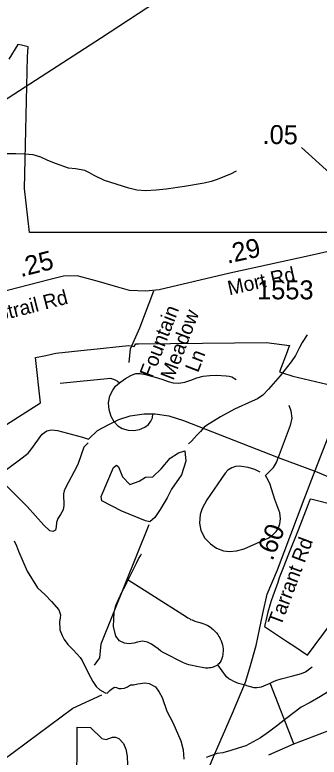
# Model space of a CAD drawing. Extents: x 1662474 to 1856135, y 779280 to 917889.
# Drawn here: x 1719185 to 1721190, y 834427 to 839326 of the extents above; entities that cross this region are included whole.
import ezdxf

# ---------------------------------------------------------------- set-up
doc = ezdxf.new("R2010")
doc.units = 0
for name, color, linetype in [('Exist Boundary Political City Limit New Hole', 7, 'Continuous'), ('Exist Hydrographic Creek Single Shore', 7, 'Continuous'), ('Exist Hydrographic Misc Water Feature', 7, 'Continuous'), ('Exist Hydrographic Pond Under 1500 Sq Ft', 7, 'Continuous'), ('Exist Road Non-System Type 51', 7, 'Continuous'), ('Exist Road Non-System Type 51 Label', 7, 'Continuous'), ('Exist Road Secondary Mileage Hundredths English Label', 7, 'Continuous'), ('Exist Road Secondary Mileage Tenths English Label', 7, 'Continuous'), ('Exist Road Secondary Type 51 Attributed', 7, 'Continuous'), ('Exist Road Secondary Type 51 Label', 7, 'Continuous'), ('Exist Road Secondary Type 51 Number Label', 7, 'Continuous'), ('Exist Utilities Electrical Transmission Line', 7, 'Continuous'), ('Map Preparation Boundary City Limit Buffer Line', 7, 'Continuous')]:
    doc.layers.add(name, color=color, linetype=linetype)

msp = doc.modelspace()

# ---------------------------------------------------------------- linework, layer by layer
at = {"layer": 'Exist Boundary Political City Limit New Hole'}
for points in [[(1721245.8, 837890.1), (1721152.5, 837890.1), (1720877.2, 837890.2), (1720492.2, 837890.2), (1720240.9, 837890.2), (1720160.9, 837890.2), (1720005.2, 837890.4), (1720000, 837890.4), (1719861, 837890.4), (1719851.8, 837890.4), (1719710.4, 837890.4), (1719693.4, 837890.4), (1719472.9, 837890.5), (1719457.8, 837890.5), (1719281.2, 837890.5), (1719247.8, 838179.4), (1719252.4, 838371.8), (1719268.8, 839049.4), (1719272, 839114.2), (1719228.9, 839124.7), (1719203.8, 839130.9), (1719144.1, 839033.9)], [(1719030.8, 836560.2), (1719352.6, 836765.4), (1719321.5, 837065), (1719387.9, 837078.7), (1719455.1, 837092.2), (1719661.6, 837114.2), (1719686, 837116.8), (1719934.1, 837143.9), (1719961.5, 837138.7), (1719971.9, 837136.7), (1719981.9, 837154.2), (1720000, 837154.2), (1720842.5, 837163), (1720995, 837142.9), (1720987.1, 837122.8), (1720979.4, 837102.8), (1720928.1, 836971), (1720948.6, 836964), (1721016.4, 836940.9), (1721353.5, 836862.9)], [(1720829.4, 835290.5), (1720980.9, 835189.2), (1721029.1, 835157), (1721113.8, 835100.4), (1721272, 835313.8), (1721352.5, 835422.9), (1721423, 835521.6), (1721446.4, 835601.5), (1721568.5, 836019.8), (1721143.6, 836127.2), (1721132.1, 836130.2), (1721130.1, 836125.1), (1721116.2, 836090.8), (1721051.5, 835925.8), (1720989.5, 835767.4), (1720953.1, 835676.2), (1720927.9, 835610.2), (1720917.4, 835580.9), (1720885.4, 835490.7), (1720874.4, 835458.2), (1720867.6, 835437.1), (1720851.9, 835383.2), (1720844.8, 835356.1), (1720829.4, 835290.5)]]:
    msp.add_lwpolyline(points, dxfattribs=at)
at = {"layer": 'Exist Hydrographic Creek Single Shore'}
msp.add_lwpolyline([(1719180.8, 835853.9), (1719194.9, 835821.6), (1719209.4, 835786.7), (1719266.8, 835654.7), (1719334.8, 835545.5), (1719384.1, 835498), (1719426.1, 835455.4), (1719475.5, 835399.6), (1719486.5, 835365.9), (1719482.5, 835344.2), (1719478.9, 835322.1), (1719481.5, 835268.1), (1719495.6, 835229.5), (1719509, 835204.3), (1719533.8, 835170.7), (1719565.8, 835138.4), (1719596.2, 835107.2), (1719614.9, 835083.8), (1719628.5, 835064.4), (1719667.4, 834982.8), (1719698.5, 834925.6), (1719721.6, 834894.1), (1719743.8, 834871.8), (1719778.9, 834850.8), (1719792.2, 834849.7), (1719802.8, 834858.1), (1719811.6, 834866.2), (1719823.8, 834879.1), (1719841.1, 834889.3), (1719854.5, 834886.7), (1719869.4, 834879.4), (1719884.6, 834879.9), (1719907.8, 834883.3), (1719926.1, 834890.4), (1719947.1, 834904.3), (1719966.2, 834904.6), (1719994.6, 834910.6), (1720040.5, 834916.9), (1720070.2, 834913.5), (1720110.9, 834892.2), (1720134.8, 834856.2), (1720155.2, 834820.1), (1720186.8, 834730.6), (1720225.9, 834654.9), (1720279.6, 834535), (1720293.2, 834474.9), (1720297.8, 834414.8)], dxfattribs=at)
at = {"layer": 'Exist Hydrographic Misc Water Feature'}
for points in [[(1720644.3, 838295.2), (1720606, 838273.8), (1720511.9, 838238), (1720477.6, 838225.6), (1720433.5, 838215.8), (1720303.5, 838193), (1720181.3, 838174.9), (1720115.1, 838169.8), (1720049, 838165.3), (1719989, 838169.8), (1719936.9, 838182.4), (1719775, 838233.3), (1719707.1, 838265), (1719677.2, 838283.7), (1719645, 838299.2), (1719585.1, 838309.4), (1719537.1, 838313.7), (1719453.2, 838344.1), (1719403, 838364.8), (1719355.3, 838387.1), (1719305.1, 838402.9), (1719249, 838407.3), (1719191.1, 838407.6), (1719036.9, 838408.3)], [(1721112, 837214.8), (1721077.8, 837162.9), (1721061.6, 837130.4), (1721035.4, 837078.5), (1721005.2, 837036.4), (1720932.4, 836942.7), (1720856.1, 836855.6), (1720819.8, 836815.3), (1720783.8, 836791.5), (1720749.5, 836777.4), (1720633.2, 836724), (1720541, 836672.5), (1720448.7, 836616.9), (1720432.5, 836604.9), (1720408.5, 836576.7), (1720384.3, 836551), (1720348, 836513.1), (1720329.8, 836494.6)], [(1719710.3, 835034.3), (1719744.3, 835082.8), (1719753.3, 835174.5), (1720069.4, 835962.4)], [(1721576.1, 835333.5), (1721562.5, 835296.9), (1721554.8, 835267.5), (1721548.4, 835227.4), (1721538.6, 835165.2), (1721516, 835069.7), (1721493.6, 835025.8), (1721423.3, 834967.4), (1721389.3, 834943.4), (1721198.4, 834828.3), (1721132.1, 834788.6), (1721072.1, 834757), (1720971.6, 834681.1), (1720909.5, 834631.5), (1720857.2, 834591.6), (1720802.8, 834555.7), (1720754.6, 834528), (1720706.7, 834501.8), (1720656.4, 834486.5), (1720608.2, 834471.9), (1720556.4, 834456.5), (1720518, 834450.7), (1720446, 834425.1)], [(1718658.3, 833992.2), (1719104.3, 834406.5), (1719566.4, 834751.6), (1719758.3, 834839.6)]]:
    msp.add_lwpolyline(points, dxfattribs=at)
at = {"layer": 'Exist Hydrographic Pond Under 1500 Sq Ft'}
msp.add_lwpolyline([(1720045.7, 835986.3), (1719890.3, 836051), (1719757.6, 836119), (1719754.3, 836148.1), (1719835.3, 836339), (1719854.7, 836355.2), (1719867.6, 836342.2), (1719893.5, 836277.5), (1719942.1, 836225.7), (1720003.6, 836248.4), (1720045.7, 836274.3), (1720094.2, 836277.5), (1720149.3, 836329.3), (1720207.5, 836400.5), (1720262.6, 836436.1), (1720304.7, 836449), (1720311.1, 836381), (1720282, 836290.5), (1720217.3, 836196.6), (1720188.1, 836138.4), (1720142.8, 836060.7), (1720107.2, 836009), (1720074.8, 835979.8), (1720045.7, 835986.3)], dxfattribs=at)
at = {"layer": 'Exist Road Non-System Type 51'}
for p, q in [((1720921.1, 836403.8), (1721174.4, 836310.5)), ((1721023.8, 834515.9), (1720868.4, 834916.6)), ((1720858.6, 834442.9), (1721023.8, 834515.9))]:
    msp.add_line(p, q, dxfattribs=at)
for points in [[(1719938.4, 837032.1), (1719947.1, 837121.2), (1720007.4, 837260.4), (1720100.1, 837504.5)], [(1719482.5, 836894.2), (1719815.9, 836928.7), (1719846.4, 836916.6), (1719861.2, 836907.4), (1719873.9, 836897.2)], [(1719873.9, 836897.2), (1719883.6, 836904.8), (1719913.2, 836925.2), (1719948.9, 836945.2), (1719953.9, 836947.2), (1719982, 836958.4), (1720011.6, 836959.1), (1720045, 836953.1), (1720085.5, 836941.8), (1720125, 836929.9), (1720161, 836918.4), (1720194.1, 836906.4), (1720227.1, 836898.4), (1720265.4, 836895.6), (1720305.6, 836901.4), (1720344.8, 836915.2), (1720384.6, 836929.7), (1720426.1, 836940.8), (1720469.4, 836946.5), (1720513.9, 836947), (1720578.4, 836944.4), (1720597.6, 836942.2), (1720615.1, 836937.9), (1720644.1, 836919.8)], [(1719838.9, 836640.4), (1719819.9, 836675.9), (1719805.4, 836718.4), (1719801.9, 836765.7), (1719811.6, 836811.1), (1719830, 836848.6), (1719848.9, 836874.4), (1719873.9, 836897.2)], [(1720990.6, 836749.9), (1721003.5, 836713.4), (1721011.1, 836663.9), (1720999.6, 836615.4), (1720921.1, 836403.8)], [(1719838.9, 836640.4), (1719862.4, 836614.5), (1719890.9, 836596.9), (1719931.4, 836584.2), (1719969.6, 836583), (1720006.4, 836589.5), (1720041.6, 836605), (1720066.1, 836623.4), (1720082, 836644.7), (1720092.5, 836665.4), (1720094.4, 836692.7)], [(1719838.9, 836640.4), (1719871, 836656.2), (1719943.9, 836678.8), (1720037.9, 836692.2), (1720094.4, 836692.7)], [(1720094.4, 836692.7), (1720109, 836692.9), (1720200.6, 836679.4), (1720296.4, 836647.9), (1720921.1, 836403.8)], [(1719128.5, 836325), (1719232.9, 836403.1), (1719272, 836432.6), (1719289.9, 836454.9), (1719363.9, 836559.4), (1719394.4, 836580.2), (1719427.1, 836587.7), (1719464.9, 836582.4), (1719630.6, 836538.1), (1719670.4, 836524.7), (1719729.8, 836583), (1719803, 836622.6), (1719838.9, 836640.4)], [(1719668.4, 836500.4), (1719652.9, 836485.4), (1719640.2, 836472.8), (1719601.1, 836365.2), (1719592.8, 836345.2), (1719520.9, 836208.9), (1719509.4, 836184.9), (1719506.1, 836163.9), (1719508.2, 836087.6), (1719503.1, 836058.4), (1719485.1, 836028.7), (1719467.1, 836002.4), (1719458.6, 835974.8), (1719456.6, 835946.5), (1719452.4, 835924.2), (1719434.5, 835916.9), (1719414.4, 835920), (1719375.4, 835959.1), (1719266.8, 836081.4), (1719126.4, 836219.8)], [(1720802.1, 836308.8), (1720765.6, 836325.6), (1720721.6, 836338.1), (1720662.4, 836348.1), (1720639.9, 836346.4), (1720615.8, 836337.4), (1720588.8, 836320.1), (1720570.1, 836301), (1720450.5, 836125.9), (1720419.4, 836067.8), (1720406.4, 836028.8), (1720401.8, 835972.4), (1720411.6, 835922), (1720436.6, 835872.2), (1720473.4, 835833.9), (1720514.9, 835807), (1720560.1, 835789.4), (1720599.2, 835783.9), (1720644.9, 835788.4), (1720695.9, 835803), (1720857.8, 835875.6), (1720881.6, 835890.4), (1720906.9, 835915.9), (1720923.4, 835941.5), (1720931.9, 835966.9), (1720934.6, 836000.2), (1720931.4, 836040), (1720899.1, 836128), (1720868.4, 836225.9), (1720854.5, 836255.9), (1720835.9, 836285), (1720857.8, 836308.7), (1720889.1, 836339), (1720909.4, 836372.7), (1720918.5, 836396.2), (1720921.1, 836403.8)], [(1721174.4, 836310.5), (1721252.1, 836276.4), (1721278.9, 836263.4), (1721358.1, 836213.2)], [(1719932.1, 835597.9), (1719969.1, 835673.2), (1719986.1, 835706.6), (1720000.4, 835734.9), (1720011.9, 835756.2), (1720018.5, 835768), (1720019, 835769.4)], [(1720521.9, 835036.6), (1720508, 835028.2), (1720500.6, 835024.7), (1720492.5, 835021.6), (1720484.6, 835019.5), (1720475.9, 835017.5), (1720467.9, 835015.9), (1720459.4, 835014.8), (1720451, 835014.5), (1720440.2, 835015.2), (1720430.2, 835016.6), (1720383.9, 835026.1), (1720342.6, 835033.9), (1720330.5, 835036.9), (1720318.8, 835040.4), (1720307.1, 835044.7), (1720295.9, 835049.7), (1720167.6, 835115.2), (1720147.6, 835127.1), (1720129.5, 835141), (1720106.9, 835157.5), (1720085.5, 835172.5), (1720058.6, 835186.2), (1720026.4, 835191.7), (1719992.2, 835186.2), (1719967.9, 835180.4), (1719938.6, 835175.9), (1719906.6, 835179.4), (1719875.4, 835195.1), (1719850.8, 835226.4), (1719835.9, 835290.1), (1719836.1, 835337.1), (1719840, 835384.1), (1719850.2, 835428.4), (1719866.8, 835468), (1719894.6, 835524.2), (1719909, 835551.5), (1719918.5, 835569.4), (1719923.8, 835579.9), (1719932.1, 835597.9)], [(1719932.1, 835597.9), (1720081.8, 835502.9), (1720315.6, 835353.5), (1720325, 835347.4), (1720334.8, 835341.2), (1720343.4, 835336.2), (1720352.4, 835332.4), (1720361.2, 835328.2), (1720370.1, 835324.8), (1720386.8, 835319.5), (1720404, 835315.9), (1720417.4, 835311.9), (1720430.6, 835307.9), (1720440.2, 835303.5), (1720455.8, 835295.9), (1720467.2, 835288.5), (1720476.5, 835282.8), (1720481.8, 835278.5), (1720492.5, 835269.8), (1720505.1, 835257.5), (1720513.9, 835247), (1720522.1, 835236), (1720529.8, 835224.2), (1720535, 835215), (1720538.4, 835208.4), (1720544.4, 835195.6), (1720549.1, 835182.4), (1720552.9, 835169.4), (1720555.5, 835155.4), (1720556.8, 835141.2), (1720557.1, 835127.6), (1720555.8, 835113.8), (1720555.2, 835104), (1720552.9, 835090.9), (1720549.1, 835077.8), (1720543.9, 835065.2), (1720537.9, 835053.9), (1720530.2, 835042.9), (1720523.4, 835037.6), (1720521.9, 835036.6)], [(1720711.6, 834899.2), (1720693, 834904.2), (1720675.9, 834908.8), (1720659.6, 834914.2), (1720643.4, 834920.5), (1720627.4, 834927.4), (1720611.9, 834935.2), (1720596.1, 834943.4), (1720580.4, 834957.6), (1720521.9, 835036.6)], [(1720868.4, 834916.6), (1720893.2, 834928.2), (1720911.1, 834936.2), (1720939.8, 834944.2), (1721016.4, 834963.6), (1721073.9, 834978.9), (1721099.9, 834989.6), (1721145, 835022.7)], [(1720711.6, 834899.2), (1720759.6, 834887.2), (1720779.9, 834885.9), (1720811, 834891.2), (1720868.4, 834916.6)], [(1721023.8, 834515.9), (1721393.4, 834655.8), (1721428.4, 834671.5), (1721458.9, 834689.8), (1721482.5, 834712.9), (1721500.4, 834734.2)], [(1719593.2, 834162.2), (1719595.6, 834624.8), (1719683.8, 834623.2), (1719758.6, 834550.5), (1719787, 834544.4), (1719827.6, 834558.1), (1719849.1, 834558.6), (1719870.1, 834551.4), (1719900.6, 834517.4), (1719916.9, 834478.9), (1719925.4, 834434.4), (1719926.6, 834377.5)]]:
    msp.add_lwpolyline(points, dxfattribs=at)
at = {"layer": 'Exist Road Secondary Type 51 Attributed'}
msp.add_line((1721611.1, 837959.1), (1721074.4, 838450.3), dxfattribs=at)
for points in [[(1721629.2, 837849.8), (1721124.1, 837734.6), (1720602.7, 837620.8), (1720135.4, 837512.2)], [(1720538.2, 834013), (1720459.5, 834103.3), (1720439.6, 834146.7), (1720428.5, 834192.6), (1720427.9, 834232.1), (1720428.5, 834257.6), (1720434, 834285.7), (1720493.9, 834430.3), (1720619.4, 834717.5), (1720704.8, 834921.6), (1720733, 835016.4), (1720775.2, 835163.5), (1720818.2, 835376.3), (1720846.7, 835502.8), (1720915.7, 835663.8), (1721090.7, 836130.8), (1721164.3, 836319.4), (1721349.9, 836797.8), (1721439.6, 837020.9), (1721513.3, 837211.8), (1721557, 837359), (1721589.2, 837524.6), (1721616.8, 837727), (1721629.2, 837849.8)], [(1720135.4, 837512.2), (1720049, 837501.5), (1719940.2, 837507.7), (1719848.5, 837532.8), (1719727.5, 837567.9), (1719596, 837602.8), (1719504.6, 837602.1), (1719418.3, 837579.6), (1719064.8, 837489.6), (1718826.6, 837454.4)]]:
    msp.add_lwpolyline(points, dxfattribs=at)
at = {"layer": 'Exist Utilities Electrical Transmission Line'}
msp.add_lwpolyline([(1713005.3, 834756), (1713847.9, 835307.5), (1714507.2, 835736.7), (1715243.2, 836219.4), (1715948.8, 836686.2), (1716567.8, 837092), (1717404.3, 837637.4), (1718087.8, 838090.6), (1719069.6, 838734.7), (1719749, 839171.9), (1720424.4, 839616.9)], dxfattribs=at)
at = {"layer": 'Map Preparation Boundary City Limit Buffer Line'}
for points in [[(1721245.8, 837890.1), (1721152.5, 837890.1), (1720877.2, 837890.2), (1720492.2, 837890.2), (1720240.9, 837890.2), (1720160.9, 837890.2), (1720005.2, 837890.4), (1720000, 837890.4), (1719861, 837890.4), (1719851.8, 837890.4), (1719710.4, 837890.4), (1719693.4, 837890.4), (1719472.9, 837890.5), (1719457.8, 837890.5), (1719281.2, 837890.5), (1719247.8, 838179.4), (1719252.4, 838371.8), (1719268.8, 839049.4), (1719272, 839114.2), (1719228.9, 839124.7), (1719203.8, 839130.9), (1719144.1, 839033.9)], [(1719030.8, 836560.2), (1719352.6, 836765.4), (1719321.5, 837065), (1719387.9, 837078.7), (1719455.1, 837092.2), (1719661.6, 837114.2), (1719686, 837116.8), (1719934.1, 837143.9), (1719961.5, 837138.7), (1719971.9, 837136.7), (1719981.9, 837154.2), (1720000, 837154.2), (1720842.5, 837163), (1720995, 837142.9), (1720987.1, 837122.8), (1720979.4, 837102.8), (1720928.1, 836971), (1720948.6, 836964), (1721016.4, 836940.9), (1721353.5, 836862.9)], [(1720829.4, 835290.5), (1720980.9, 835189.2), (1721029.1, 835157), (1721113.8, 835100.4), (1721272, 835313.8), (1721352.5, 835422.9), (1721423, 835521.6), (1721446.4, 835601.5), (1721568.5, 836019.8), (1721143.6, 836127.2), (1721132.1, 836130.2), (1721130.1, 836125.1), (1721116.2, 836090.8), (1721051.5, 835925.8), (1720989.5, 835767.4), (1720953.1, 835676.2), (1720927.9, 835610.2), (1720917.4, 835580.9), (1720885.4, 835490.7), (1720874.4, 835458.2), (1720867.6, 835437.1), (1720851.9, 835383.2), (1720844.8, 835356.1), (1720829.4, 835290.5)]]:
    msp.add_lwpolyline(points, dxfattribs=at)

# ---------------------------------------------------------------- texts
at = {"layer": 'Exist Road Non-System Type 51 Label'}
for s, p in [('Fountain', (1720091.8, 836924.3)), (' Meadow', (1720216.6, 836876.4)), ('    Ln', (1720341.4, 836828.4))]:
    msp.add_text(s, height=95, rotation=68.9831, dxfattribs=at).set_placement(p)
at = {"layer": 'Exist Road Secondary Mileage Hundredths English Label'}
for s, rotation, p in [('.29', 12.318, (1720585.9, 837683.4)), ('.25', 14.2852, (1719224.1, 837594.6)), ('.60', 68.6713, (1720882.4, 835717.4))]:
    msp.add_text(s, height=125, rotation=rotation, dxfattribs=at).set_placement(p)
at = {"layer": 'Exist Road Secondary Mileage Tenths English Label'}
msp.add_text('.05', height=125, rotation=359.0278, dxfattribs=at).set_placement((1720816.7, 838474.8))
at = {"layer": 'Exist Road Secondary Type 51 Label'}
for s, rotation, p in [('Mort Rd', 12.4067, (1720598.3, 837474.9)), ('Endotrail Rd', 14.4562, (1718864, 837246.6)), ('Tarrant Rd', 69.4616, (1720938.2, 835287))]:
    msp.add_text(s, height=95, rotation=rotation, dxfattribs=at).set_placement(p)
at = {"layer": 'Exist Road Secondary Type 51 Number Label'}
msp.add_text('1553', height=125, dxfattribs=at).set_placement((1720781.5, 837448.5))

doc.saveas('drawing.dxf')
